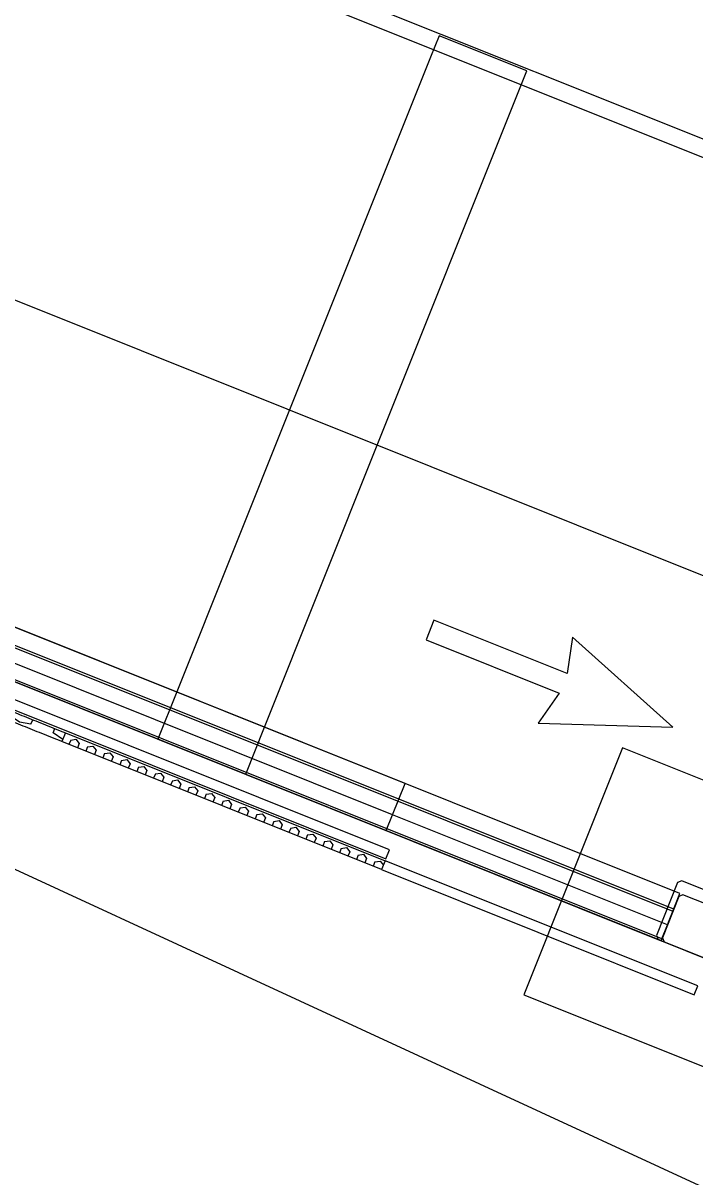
# Model space of a CAD drawing. Extents: x 468143 to 491361, y 1438528 to 1468730.
# Drawn here: x 488200.96 to 488227.51, y 1467072.54 to 1467118.11 of the extents above; entities that cross this region are included whole.
import ezdxf

# ---------------------------------------------------------------- set-up
doc = ezdxf.new("R2010")
doc.units = 0
doc.layers.add('Default', color=7, linetype='Continuous')
doc.layers.add('Xreference_dp', color=7, linetype='Continuous')

# ---------------------------------------------------------------- blocks, each defined once
blk = doc.blocks.new('FP_58-1_GROUND LEVEL PLAN')
at = {"layer": 'Default'}
for p, q in [((2595.89, -4488.48), (2598.06, -4487.23)), ((2595.89, -4488.48), (2595.89, -4490.73)), ((2598.06, -4487.23), (2600.22, -4488.48)), ((2600.22, -4488.48), (2600.22, -4490.73)), ((2604.55, -4488.48), (2606.71, -4487.23)), ((2604.55, -4488.48), (2604.55, -4490.73)), ((2606.71, -4487.23), (2608.88, -4488.48)), ((2608.88, -4488.48), (2608.88, -4490.73)), ((2613.21, -4488.48), (2615.37, -4487.23)), ((2613.21, -4488.48), (2613.21, -4490.73)), ((2615.37, -4487.23), (2617.53, -4488.48)), ((2617.53, -4488.48), (2617.53, -4490.73)), ((2621.86, -4488.48), (2624.02, -4487.23)), ((2621.86, -4488.48), (2621.86, -4490.73)), ((2624.02, -4487.23), (2626.19, -4488.48)), ((2626.19, -4488.48), (2626.19, -4490.73)), ((2630.52, -4488.48), (2632.68, -4487.23)), ((2630.52, -4488.48), (2630.52, -4490.73)), ((2632.68, -4487.23), (2634.84, -4488.48)), ((2634.84, -4488.48), (2634.84, -4490.73)), ((2639.17, -4488.48), (2641.33, -4487.23)), ((2639.17, -4488.48), (2639.17, -4490.73)), ((2641.33, -4487.23), (2643.49, -4488.48)), ((2643.49, -4488.48), (2643.49, -4490.73)), ((2647.82, -4488.48), (2649.98, -4487.23)), ((2647.82, -4488.48), (2647.82, -4490.73)), ((2649.98, -4487.23), (2652.14, -4488.48)), ((2652.14, -4488.48), (2652.14, -4490.73)), ((2656.47, -4488.48), (2658.63, -4487.23)), ((2656.47, -4488.48), (2656.47, -4490.73)), ((2658.63, -4487.23), (2660.79, -4488.48)), ((2660.79, -4488.48), (2660.79, -4490.73)), ((2665.11, -4488.48), (2667.27, -4487.23)), ((2665.11, -4488.48), (2665.11, -4490.73)), ((2667.27, -4487.23), (2669.43, -4488.48)), ((2669.43, -4488.48), (2669.43, -4490.73)), ((2673.75, -4488.48), (2675.91, -4487.23)), ((2673.75, -4488.48), (2673.75, -4490.73)), ((2675.91, -4487.23), (2678.07, -4488.48)), ((2678.07, -4488.48), (2678.07, -4490.73)), ((2682.39, -4488.48), (2684.55, -4487.23)), ((2682.39, -4488.48), (2682.39, -4490.73)), ((2684.55, -4487.23), (2686.71, -4488.48)), ((2686.71, -4488.48), (2686.71, -4490.73)), ((2691.03, -4488.48), (2693.18, -4487.23)), ((2691.03, -4488.48), (2691.03, -4490.73)), ((2693.18, -4487.23), (2695.34, -4488.48)), ((2695.34, -4488.48), (2695.34, -4490.73)), ((2699.66, -4488.48), (2701.81, -4487.23)), ((2699.66, -4488.48), (2699.66, -4490.73)), ((2701.81, -4487.23), (2703.97, -4488.48)), ((2703.97, -4488.48), (2703.97, -4490.73)), ((2708.28, -4488.48), (2710.44, -4487.23)), ((2708.28, -4488.48), (2708.28, -4490.73)), ((2710.44, -4487.23), (2712.59, -4488.48)), ((2712.59, -4488.48), (2712.59, -4490.73)), ((2716.9, -4488.48), (2719.05, -4487.23)), ((2716.9, -4488.48), (2716.9, -4490.73)), ((2719.05, -4487.23), (2721.21, -4488.48)), ((2721.21, -4488.48), (2721.21, -4490.73)), ((2725.51, -4488.48), (2727.67, -4487.23)), ((2725.51, -4488.48), (2725.51, -4490.73)), ((2727.67, -4487.23), (2729.82, -4488.48)), ((2729.82, -4488.48), (2729.82, -4490.73)), ((2734.12, -4488.48), (2736.27, -4487.23)), ((2734.12, -4488.48), (2734.12, -4490.73)), ((2736.27, -4487.23), (2738.42, -4488.48)), ((2738.42, -4488.48), (2738.42, -4490.73)), ((2742.72, -4488.48), (2744.87, -4487.23)), ((2742.72, -4488.48), (2742.72, -4490.73)), ((2744.87, -4487.23), (2747.02, -4488.48)), ((2747.02, -4488.48), (2747.02, -4490.73)), ((2751.32, -4488.48), (2753.47, -4487.23)), ((2751.32, -4488.48), (2751.32, -4490.73)), ((2753.47, -4487.23), (2755.57, -4488.45))]:
    blk.add_line(p, q, dxfattribs=at)
blk = doc.blocks.new('FP_59-1_GROUND LEVEL PLAN')
at = {"layer": 'Default'}
for p, q in [((2341.76, -4489.73), (2339.27, -4488.81)), ((2345.06, -4488.48), (2341.76, -4489.73)), ((2345.06, -4488.48), (2345.06, -4486.23)), ((2351.41, -4488.48), (2351.41, -4486.23)), ((2354.47, -4489.73), (2351.41, -4488.48)), ((2357.45, -4488.48), (2354.47, -4489.73)), ((2357.45, -4488.48), (2357.45, -4486.23)), ((2363.22, -4488.48), (2363.22, -4486.23)), ((2366.01, -4489.73), (2363.22, -4488.48)), ((2368.74, -4488.48), (2366.01, -4489.73)), ((2368.74, -4488.48), (2368.74, -4486.23)), ((2374.04, -4488.48), (2374.04, -4486.23)), ((2376.62, -4489.73), (2374.04, -4488.48)), ((2379.16, -4488.48), (2376.62, -4489.73)), ((2379.16, -4488.48), (2379.16, -4486.23)), ((2384.12, -4488.48), (2384.12, -4486.23)), ((2386.55, -4489.73), (2384.12, -4488.48)), ((2388.94, -4488.48), (2386.55, -4489.73)), ((2388.94, -4488.48), (2388.94, -4486.23)), ((2393.65, -4488.48), (2393.65, -4486.23)), ((2395.96, -4489.73), (2393.65, -4488.48)), ((2398.24, -4488.48), (2395.96, -4489.73)), ((2398.24, -4488.48), (2398.24, -4486.23)), ((2402.75, -4488.48), (2402.75, -4486.23)), ((2404.97, -4489.73), (2402.75, -4488.48)), ((2407.18, -4488.48), (2404.97, -4489.73)), ((2407.18, -4488.48), (2407.18, -4486.23)), ((2411.55, -4488.48), (2411.55, -4486.23)), ((2413.73, -4489.73), (2411.55, -4488.48)), ((2415.89, -4488.48), (2413.73, -4489.73)), ((2415.89, -4488.48), (2415.89, -4486.23)), ((2420.19, -4488.48), (2420.19, -4486.23)), ((2422.34, -4489.73), (2420.19, -4488.48)), ((2424.48, -4488.48), (2422.34, -4489.73)), ((2424.48, -4488.48), (2424.48, -4486.23)), ((2428.78, -4488.48), (2428.78, -4486.23)), ((2430.94, -4489.73), (2428.78, -4488.48)), ((2433.1, -4488.48), (2430.94, -4489.73)), ((2433.1, -4488.48), (2433.1, -4486.23)), ((2437.45, -4488.48), (2437.45, -4486.23)), ((2439.65, -4489.73), (2437.45, -4488.48)), ((2441.86, -4488.48), (2439.65, -4489.73)), ((2441.86, -4488.48), (2441.86, -4486.23)), ((2446.33, -4488.48), (2446.33, -4486.23)), ((2448.59, -4489.73), (2446.33, -4488.48)), ((2450.88, -4488.48), (2448.59, -4489.73)), ((2450.88, -4488.48), (2450.88, -4486.23)), ((2455.53, -4488.48), (2455.53, -4486.23)), ((2457.9, -4489.73), (2455.53, -4488.48)), ((2460.3, -4488.48), (2457.9, -4489.73)), ((2460.3, -4488.48), (2460.3, -4486.23)), ((2465.2, -4488.48), (2465.2, -4486.23)), ((2467.7, -4489.73), (2465.2, -4488.48)), ((2470.25, -4488.48), (2467.7, -4489.73)), ((2470.25, -4488.48), (2470.25, -4486.23)), ((2475.48, -4488.48), (2475.48, -4486.23)), ((2478.18, -4489.73), (2475.48, -4488.48)), ((2480.94, -4488.48), (2478.18, -4489.73)), ((2480.94, -4488.48), (2480.94, -4486.23)), ((2486.65, -4488.48), (2486.65, -4486.23)), ((2489.61, -4489.73), (2486.65, -4488.48)), ((2492.64, -4488.48), (2489.61, -4489.73)), ((2492.64, -4488.48), (2492.64, -4486.23)), ((2498.95, -4488.48), (2498.95, -4486.23)), ((2502.24, -4489.73), (2498.95, -4488.48)), ((2505.62, -4488.48), (2502.24, -4489.73)), ((2505.62, -4488.48), (2505.62, -4486.23)), ((2512.67, -4488.48), (2512.67, -4486.23)), ((2516.35, -4489.73), (2512.67, -4488.48)), ((2520.14, -4488.48), (2516.35, -4489.73)), ((2520.14, -4488.48), (2520.14, -4486.23)), ((2528.06, -4488.48), (2528.06, -4486.23)), ((2532.2, -4489.73), (2528.06, -4488.48)), ((2536.46, -4488.48), (2532.2, -4489.73)), ((2536.46, -4488.48), (2536.46, -4486.23)), ((2545.39, -4488.48), (2545.39, -4486.23)), ((2550.05, -4489.73), (2545.39, -4488.48)), ((2554.86, -4488.48), (2550.05, -4489.73)), ((2554.86, -4488.48), (2554.86, -4486.23)), ((2564.92, -4488.48), (2564.92, -4486.23)), ((2570.18, -4489.73), (2564.92, -4488.48)), ((2575.59, -4488.48), (2570.18, -4489.73)), ((2575.59, -4488.48), (2575.59, -4486.23)), ((2586.92, -4488.48), (2586.92, -4486.23)), ((2592.26, -4489.61), (2586.92, -4488.48))]:
    blk.add_line(p, q, dxfattribs=at)
blk = doc.blocks.new('Direction Arrows - THA Straight - Direction Arrow - Straight-50670-THIRD LEVEL STRIPING PLAN')
at = {"layer": 'Default'}
for p, q in [((0, 10.333), (-1.833, 5.335)), ((1.833, 5.335), (0, 10.333)), ((-1.833, 5.335), (-0.417, 5.668)), ((-0.417, 5.668), (-0.417, 0)), ((0.417, 0), (0.417, 5.668)), ((0.417, 5.668), (1.833, 5.335)), ((-0.417, 0), (0.417, 0))]:
    blk.add_line(p, q, dxfattribs=at)

msp = doc.modelspace()

# ---------------------------------------------------------------- linework, layer by layer
at = {"layer": 'Xreference_dp'}
for p, q in [((488237.322, 1467109.724), (488201.267, 1467124.149)), ((488201.019, 1467123.53), (488237.074, 1467109.105)), ((488217.397, 1467117.606), (488217.058, 1467116.758)), ((488220.868, 1467116.217), (488217.397, 1467117.606)), ((488217.058, 1467116.758), (488211.486, 1467102.832)), ((488220.529, 1467115.37), (488220.868, 1467116.217)), ((488214.957, 1467101.443), (488220.529, 1467115.37)), ((488238.144, 1467092.158), (488181.392, 1467114.862)), ((488216.054, 1467088.08), (488176.285, 1467103.99)), ((488226.917, 1467083.725), (488177.863, 1467103.349)), ((488216.054, 1467088.08), (488178.142, 1467103.247)), ((488177.585, 1467102.653), (488226.638, 1467083.029)), ((488226.669, 1467083.106), (488177.616, 1467102.73)), ((488211.486, 1467102.832), (488207.029, 1467091.69)), ((488226.174, 1467081.868), (488177.121, 1467101.492)), ((488177.121, 1467101.492), (488226.174, 1467081.868)), ((488226.205, 1467081.946), (488177.152, 1467101.569)), ((488177.399, 1467101.39), (488215.311, 1467086.223)), ((488210.5, 1467090.302), (488214.957, 1467101.443)), ((488246.408, 1467063.543), (488166.312, 1467100.527)), ((488215.44, 1467085.452), (488183.63, 1467098.178)), ((488183.49, 1467097.83), (488215.3, 1467085.104)), ((488215.557, 1467086.838), (488190.371, 1467096.914)), ((488190.124, 1467096.295), (488226.179, 1467081.871)), ((488207.029, 1467091.69), (488206.286, 1467089.833)), ((488202.631, 1467090.08), (488202.492, 1467089.731)), ((488202.631, 1467090.08), (488215.268, 1467085.024)), ((488209.757, 1467088.445), (488210.5, 1467090.302)), ((488215.129, 1467084.676), (488202.492, 1467089.731)), ((488206.285, 1467089.83), (488209.755, 1467088.441)), ((488224.642, 1467089.481), (488220.742, 1467079.732)), ((488234.391, 1467085.581), (488224.642, 1467089.481)), ((488215.311, 1467086.223), (488216.054, 1467088.08)), ((488226.426, 1467082.49), (488215.557, 1467086.838)), ((488215.3, 1467085.104), (488215.44, 1467085.452)), ((488215.268, 1467085.024), (488215.129, 1467084.676)), ((488227.618, 1467080.083), (488215.268, 1467085.024)), ((488215.129, 1467084.676), (488227.478, 1467079.735)), ((488226.824, 1467084.166), (488225.988, 1467082.077)), ((488226.987, 1467084.235), (488226.824, 1467084.166)), ((488229.076, 1467083.399), (488226.987, 1467084.235)), ((488226.174, 1467081.868), (488226.917, 1467083.725)), ((488226.871, 1467083.609), (488226.221, 1467081.984)), ((488227.033, 1467083.679), (488226.871, 1467083.609)), ((488228.658, 1467083.029), (488227.033, 1467083.679)), ((488226.179, 1467081.871), (488226.426, 1467082.49)), ((488225.988, 1467082.077), (488226.058, 1467081.914)), ((488226.058, 1467081.914), (488228.147, 1467081.078)), ((488226.29, 1467081.822), (488226.174, 1467081.868)), ((488226.179, 1467081.871), (488226.295, 1467081.824)), ((488226.244, 1467081.93), (488226.205, 1467081.946)), ((488226.221, 1467081.984), (488226.29, 1467081.822)), ((488226.29, 1467081.822), (488227.915, 1467081.172)), ((488227.478, 1467079.735), (488227.618, 1467080.083)), ((488220.742, 1467079.732), (488230.491, 1467075.832))]:
    msp.add_line(p, q, dxfattribs=at)
msp.add_lwpolyline([(488175.268, 1467102.238), (488809.482, 1466848.513), (488820.718, 1466876.599), (488922.306, 1466835.957), (489050.918, 1467157.435), (488315.116, 1467451.802)], close=True, dxfattribs=at)
for points in [[(488183.051, 1467097.913), (488183.214, 1467097.847), (488183.953, 1467097.552), (488184.871, 1467097.185), (488185.801, 1467096.813), (488186.458, 1467096.55), (488187.085, 1467096.299), (488187.888, 1467095.978), (488188.856, 1467095.591), (488189.995, 1467095.135), (488190.971, 1467094.744), (488191.787, 1467094.418), (488192.318, 1467094.206), (488192.757, 1467094.03), (488193.208, 1467093.849), (488193.798, 1467093.613), (488194.562, 1467093.308), (488195.673, 1467092.863), (488196.949, 1467092.353), (488198.444, 1467091.754), (488199.482, 1467091.339), (488200.38, 1467090.98), (488201.09, 1467090.696), (488201.837, 1467090.397), (488202.362, 1467090.187), (488202.631, 1467090.08)], [(488202.492, 1467089.731), (488202.223, 1467089.839), (488201.698, 1467090.049), (488200.951, 1467090.348), (488200.241, 1467090.632), (488199.343, 1467090.991), (488198.305, 1467091.406), (488196.809, 1467092.005), (488195.533, 1467092.515), (488194.423, 1467092.959), (488193.659, 1467093.265), (488193.069, 1467093.501), (488192.618, 1467093.682), (488192.178, 1467093.857), (488191.648, 1467094.069), (488190.832, 1467094.396), (488189.856, 1467094.786), (488188.716, 1467095.242), (488187.749, 1467095.629), (488186.946, 1467095.951), (488186.319, 1467096.201), (488185.662, 1467096.464), (488184.731, 1467096.837), (488183.814, 1467097.204), (488183.075, 1467097.499), (488182.911, 1467097.565)]]:
    msp.add_open_spline(points, degree=3, dxfattribs=at)

# ---------------------------------------------------------------- block references
at = {"layer": 'Xreference_dp', "xscale": 0.0833333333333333, "yscale": 0.08333333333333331, "rotation": -21.804483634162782}
for name in ['FP_59-1_GROUND LEVEL PLAN', 'FP_58-1_GROUND LEVEL PLAN']:
    msp.add_blockref(name, (488140.926, 1467517.425), dxfattribs=at)
at = {"layer": 'Xreference_dp', "rotation": -111.8038937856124}
msp.add_blockref('Direction Arrows - THA Straight - Direction Arrow - Straight-50670-THIRD LEVEL STRIPING PLAN', (488217.037, 1467094.14), dxfattribs=at)

doc.saveas('drawing.dxf')
